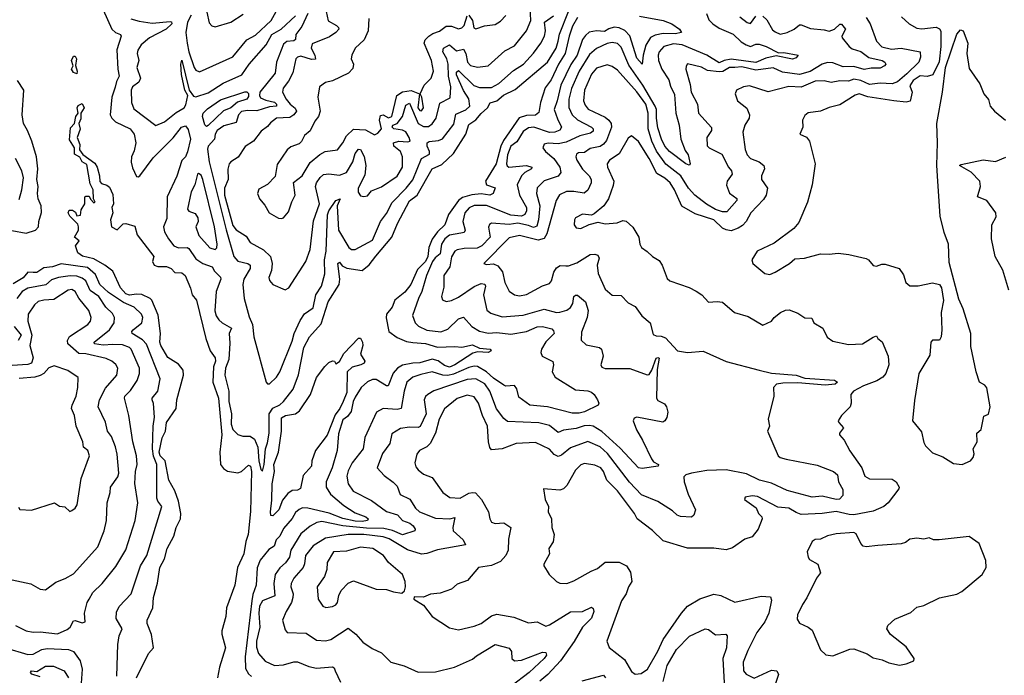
# Model space of a CAD drawing. Extents: x 1245515 to 1420776, y 606314 to 671314.
# Tile 359 of 385: x 1400808 to 1406435, y 635689 to 639439. Entities that reach past the tile are written whole.
import ezdxf

# ---------------------------------------------------------------- set-up
doc = ezdxf.new("R2010")
doc.units = 0

msp = doc.modelspace()

# ---------------------------------------------------------------- linework, layer by layer
at = {"layer": '0CON10XD'}
for points in [[(1401850.4, 639605), (1401890.9, 639420.9), (1401905, 639403.8), (1401925, 639397.1), (1402015, 639425.5), (1402085, 639470)], [(1401283.9, 639495), (1401335, 639385.5), (1401355, 639365.4), (1401384.1, 639354.1), (1401387.5, 639345), (1401363.6, 639266.4), (1401368.1, 639155), (1401376.7, 639115), (1401360.6, 639085), (1401352.7, 639052.7), (1401333.4, 638995), (1401324.7, 638894.7), (1401333.8, 638875), (1401354.5, 638855), (1401438.2, 638815), (1401461.4, 638785), (1401471.9, 638735), (1401461.9, 638688.1), (1401447.1, 638655), (1401444.7, 638624.7), (1401452, 638592), (1401475, 638542), (1401485, 638540), (1401495, 638546.7), (1401570.8, 638649.2), (1401685, 638762.2), (1401733.4, 638825), (1401755, 638832.4), (1401770.4, 638810.4), (1401783.8, 638755), (1401767.4, 638682.6), (1401755.7, 638655), (1401735, 638633.8), (1401706.7, 638543.3), (1401650.9, 638425), (1401648.7, 638301.3), (1401629.6, 638255), (1401636, 638226)], [(1401636, 638226), (1401657.9, 638185), (1401688.8, 638145), (1401714.5, 638134.5), (1401765, 638135.3), (1401775, 638130.4), (1401815, 638071.3), (1401855, 638045.2), (1401908.2, 638025), (1401921.5, 638001.5), (1401956.1, 637966.1), (1401956.8, 637955), (1401930.6, 637885), (1401923.7, 637773.7), (1401930.5, 637745), (1401945, 637722.9), (1401965, 637704.7), (1402018.5, 637675), (1402005.2, 637644.8), (1402009.4, 637589.4), (1402003.2, 637495), (1401984.4, 637445), (1401980.4, 637405), (1402003, 637315), (1402002.3, 637255), (1402017.5, 637185), (1402015.9, 637125), (1402025, 637094.5), (1402055, 637067.3), (1402082.3, 637057.7), (1402125, 637057.5), (1402150.7, 637040.7), (1402169.3, 636995), (1402175.4, 636915), (1402185.9, 636865.9), (1402195, 636856.7), (1402204.5, 636895), (1402212.3, 636985), (1402225, 637018.8), (1402232.7, 637075), (1402233, 637185), (1402255, 637217.2), (1402295, 637237.1), (1402316, 637255), (1402370.5, 637325), (1402401.9, 637408.1), (1402431.7, 637565), (1402465, 637624.7), (1402531.5, 637698.5), (1402570.8, 637825), (1402633.2, 637925), (1402638.4, 637955), (1402626.2, 638045), (1402635, 638052), (1402650.9, 638030.9), (1402677.2, 638017.2), (1402765, 638005.3), (1402805, 638037.1), (1402842.8, 638087.2), (1402934.8, 638195), (1402967.3, 638272.7), (1403035, 638402.7), (1403078.8, 638435), (1403165, 638585.4), (1403219.6, 638610.4), (1403287.3, 638672.7), (1403358.2, 638785), (1403375, 638839.4), (1403415, 638866.5), (1403445, 638903.1), (1403481.8, 638935), (1403497.5, 638962.5), (1403535, 638974.1), (1403572.8, 639007.2), (1403639.6, 639040.4), (1403824.6, 639195), (1403874.8, 639275.2), (1403884.8, 639315), (1403893.6, 639356.4), (1403943.8, 639486.2)], [(1401787.5, 639465), (1401767.4, 639425), (1401758.1, 639365), (1401765.1, 639305), (1401775.1, 639255.1), (1401805, 639164.4), (1401815, 639149.4), (1401835, 639140.6), (1402025, 639227.3), (1402106.6, 639323.4), (1402155, 639351.2), (1402245.8, 639435), (1402274.1, 639485)], [(1402559.2, 639485), (1402571.6, 639431.6), (1402619.2, 639405), (1402630, 639395), (1402631.1, 639385), (1402614.5, 639365), (1402578.5, 639341.5), (1402480, 639300), (1402473.5, 639275), (1402494.2, 639235), (1402497.6, 639212.4), (1402475, 639211.3), (1402415, 639229.3), (1402395.8, 639225), (1402386.5, 639215), (1402368.7, 639135), (1402343.3, 639086.7), (1402313.5, 639046.5), (1402310, 639025), (1402330.3, 638985), (1402354, 638955), (1402382.7, 638932.7), (1402389.2, 638915), (1402374.2, 638895), (1402351.3, 638878.7), (1402275.7, 638875), (1402240.8, 638849.2), (1402225, 638827.1), (1402188.7, 638801.3), (1402145, 638744.5), (1402095.8, 638714.2), (1402057.1, 638652.9), (1402013.8, 638626.2), (1402005.6, 638614.4), (1401996.9, 638583.1), (1402000, 638525), (1401978.6, 638475), (1401977.9, 638435), (1402025, 638261.1), (1402045, 638236.5), (1402101.2, 638201.2), (1402125, 638164.4), (1402201.9, 638121.9), (1402240.9, 638085), (1402251.3, 638045), (1402246, 638004), (1402231.9, 637965), (1402235, 637946.7), (1402253.9, 637923.9), (1402325, 637894.2), (1402345.4, 637904.6), (1402444, 638056), (1402468.7, 638125), (1402487.7, 638287.7), (1402520.9, 638385), (1402498.4, 638485), (1402503.3, 638505), (1402525, 638537.2), (1402545, 638552.8), (1402575, 638557.6), (1402635, 638550), (1402675, 638564.7), (1402711.9, 638625), (1402725.6, 638674.4), (1402745, 638698.8), (1402756.1, 638696.1), (1402776.9, 638656.9), (1402787, 638605), (1402779.6, 638550.4), (1402741.4, 638475), (1402741.8, 638451.8), (1402755, 638432.2), (1402775, 638426.8), (1402795, 638432.1), (1402819.2, 638460.8), (1402875, 638483.4), (1402965, 638543.9), (1402995.3, 638595), (1402996.4, 638655), (1402984.8, 638684.8), (1402947.1, 638715), (1402944.1, 638735), (1402973.8, 638745), (1403025, 638739.7), (1403038.7, 638745), (1403034.3, 638765), (1403015, 638796.5), (1402995, 638807.1), (1402946.1, 638815), (1402937.4, 638825), (1402941.1, 638835), (1402965, 638845.2), (1402995.4, 638884.6), (1403015, 638950.5), (1403035, 638962), (1403084.5, 638844.5), (1403115, 638827.5), (1403145, 638828), (1403165, 638843.5), (1403187.5, 638875), (1403209.1, 638960.9), (1403267.6, 638992.4), (1403272, 639055), (1403257.8, 639115), (1403257.1, 639185), (1403249.2, 639215), (1403226.2, 639255), (1403230.5, 639275), (1403265, 639294.6), (1403305, 639261.1), (1403345, 639271.1), (1403358, 639245), (1403366.6, 639196.6), (1403385, 639177.3), (1403425, 639166.4), (1403485, 639175.5), (1403580.1, 639259.9), (1403635, 639289.1), (1403704.7, 639375), (1403729.5, 639435), (1403725, 639510.6)], [(1401442.9, 639442.9), (1401490.3, 639429.7), (1401565, 639419.3), (1401668.2, 639428.2), (1401675.6, 639425.6), (1401678, 639415), (1401644.7, 639385), (1401550.5, 639335), (1401502.3, 639295), (1401482.8, 639265), (1401478.4, 639245), (1401488.6, 639205), (1401477.6, 639165), (1401498.5, 639105), (1401488.6, 639081.4), (1401453.3, 639055), (1401445.3, 639035), (1401447.3, 638965), (1401459.9, 638929.9), (1401585, 638834.4), (1401635, 638855.5), (1401702.3, 638907.7), (1401748.7, 638935), (1401757.8, 638952.2), (1401767.9, 639005), (1401750.9, 639035), (1401733, 639125), (1401729.4, 639185), (1401735, 639207.5), (1401777.1, 639035)], [(1401777.1, 639035), (1401801.3, 639001.3), (1401815, 638997.7), (1401885, 639020), (1401971.2, 639075), (1402077, 639123), (1402118.9, 639185), (1402217, 639295), (1402248.8, 639355), (1402302.4, 639385), (1402385, 639461)], [(1402455, 639474.2), (1402420.8, 639399.2), (1402386.3, 639355), (1402383.6, 639325), (1402375, 639318.7), (1402335, 639314), (1402315, 639298.7), (1402276.3, 639195), (1402267.9, 639132.1), (1402181.2, 639025), (1402177.6, 639005), (1402185, 638992.7), (1402215, 638977.7), (1402265, 638966.5), (1402276.3, 638955), (1402275, 638944), (1402235, 638940.8), (1402162.9, 638917.1), (1402109.8, 638920.2), (1402075, 638914.2), (1402059.2, 638895), (1402045, 638851.2), (1401975, 638831.9), (1401937.2, 638805), (1401925.9, 638785), (1401920.7, 638755), (1401885.3, 638714.7), (1401881.1, 638698.9), (1401889.8, 638625), (1401987.4, 638237.4), (1402031.9, 638085), (1402055, 638057.8), (1402112, 638045), (1402125.4, 638035), (1402124.1, 638015), (1402089.2, 637955), (1402082.8, 637925), (1402091.6, 637845), (1402119.8, 637740.2), (1402138.2, 637695), (1402145.1, 637625), (1402216.2, 637366.2), (1402225, 637355.7), (1402235, 637355.6), (1402276.4, 637395), (1402294.7, 637425.3), (1402365, 637600.8), (1402376.7, 637645), (1402411.4, 637718.6), (1402435, 637756.9), (1402485, 637790.8), (1402500.3, 637865), (1402532.2, 637915), (1402552.6, 637985), (1402549.8, 638065), (1402558.5, 638115), (1402567.5, 638322.5), (1402575, 638345.7), (1402615, 638404.4), (1402640, 638415), (1402623, 638375), (1402629.8, 638235), (1402689.5, 638135), (1402705, 638124.6), (1402725, 638123.8), (1402825, 638178.2), (1402869.7, 638285), (1402905, 638329.5), (1402935.9, 638394.1), (1403017.4, 638475), (1403055, 638523.2), (1403103.4, 638645), (1403149.4, 638670.6), (1403150.4, 638685), (1403135.8, 638715), (1403137.3, 638735), (1403148.1, 638741.9), (1403202.3, 638747.7), (1403225, 638756.9), (1403289, 638841), (1403301, 638899), (1403357.5, 638922.5), (1403379.6, 638945), (1403375, 638986.2), (1403343.6, 639033.6), (1403303.6, 639123.6), (1403305, 639137.9), (1403315, 639147.4), (1403402.5, 639062.5), (1403435, 639050.2), (1403505, 639051.2), (1403546.4, 639073.6), (1403631, 639149), (1403686.8, 639185), (1403745, 639247.1), (1403785.9, 639304.1), (1403806.7, 639345), (1403813, 639375), (1403808, 639425), (1403858.5, 639461.5)], [(1403995, 639450.8), (1403968.3, 639401.7), (1403948.1, 639345), (1403924.8, 639245), (1403886.5, 639185), (1403844.7, 639095), (1403810.2, 639049.8), (1403784.8, 638965.2), (1403775, 638908), (1403755, 638892.1), (1403705, 638891.6), (1403661.9, 638878.1), (1403572.5, 638747.5), (1403556.8, 638715), (1403530.8, 638615), (1403470.4, 638515), (1403475, 638494.6), (1403525, 638478), (1403514.4, 638445), (1403494.7, 638435.3), (1403445, 638442.5), (1403392.3, 638437.7), (1403338.3, 638421.7), (1403315, 638404.8), (1403259.2, 638325), (1403238.4, 638265), (1403195, 638226.2), (1403166, 638184), (1403146.4, 638135), (1403141.2, 638085), (1403126.3, 638055), (1403080.5, 638009.5), (1403043.7, 637925), (1403009.2, 637880.8), (1402951.3, 637835), (1402935.7, 637795), (1402905, 637755.3), (1402902.9, 637732.9), (1402917.5, 637655), (1402965, 637621.6), (1403019.1, 637599.1), (1403055, 637591.9), (1403126.9, 637586.9), (1403195, 637565.7), (1403295, 637570), (1403335, 637565.5), (1403395, 637578.7), (1403435, 637561.1), (1403496.2, 637555), (1403502, 637545), (1403484.5, 637535.5), (1403425, 637538.8), (1403398.2, 637531.8), (1403295, 637464.2), (1403265, 637452), (1403235, 637460.2), (1403198.6, 637488.6), (1403165, 637496.7), (1403095, 637476.7), (1403055, 637475.1), (1402995, 637462.3), (1402966.3, 637445), (1402941.9, 637418.1), (1402914.5, 637345.5), (1402905, 637344.6), (1402845, 637380.8), (1402825, 637382), (1402795, 637368.2), (1402758.7, 637335), (1402725, 637279.6), (1402713.5, 637255), (1402702.5, 637197.5), (1402680.4, 637169.6), (1402655, 637151.3), (1402629.8, 637069.8), (1402622.9, 636975), (1402593.6, 636875), (1402559.1, 636795), (1402559.7, 636765), (1402583.5, 636725), (1402660.7, 636660.7), (1402725, 636618.2), (1402786.2, 636595), (1402798.5, 636585), (1402795.5, 636575), (1402765, 636568.1), (1402725, 636570.8), (1402655, 636586.9), (1402576.9, 636616.9), (1402455, 636644.8), (1402425, 636646.2), (1402405, 636637.2), (1402385, 636619.6), (1402364.3, 636585.7), (1402315, 636528.2), (1402294.8, 636485.2), (1402274.1, 636465), (1402262, 636428), (1402231.1, 636408.9), (1402183, 636347), (1402165.8, 636304.2), (1402158.8, 636205), (1402139.4, 636150.6), (1402135.3, 636115), (1402096.5, 635795), (1402098, 635728), (1402115, 635697.9), (1402133.2, 635683.2)], [(1404349.7, 639459.7), (1404484.8, 639434.8), (1404535, 639416), (1404578.1, 639385), (1404590, 639365), (1404555, 639358.1), (1404485, 639360), (1404439.1, 639350.9), (1404413.5, 639336.5), (1404387, 639293), (1404370.9, 639235), (1404365, 639184.4), (1404335, 639218.6), (1404295.9, 639345.9), (1404266.7, 639376.7), (1404235, 639391.3), (1404205, 639395.2), (1404175, 639386.8), (1404149.3, 639370.7), (1404104.2, 639375.8), (1404062.9, 639367.1), (1404040.7, 639349.3), (1404025.2, 639324.8), (1403994, 639235), (1403958.4, 639181.6), (1403901, 639065), (1403880.4, 638975), (1403863.4, 638925), (1403880.9, 638870.9), (1403904.1, 638825), (1403895, 638806.2), (1403866.2, 638795), (1403835.5, 638794.5), (1403745.8, 638824.2), (1403715, 638819.7), (1403685, 638798.7), (1403648.8, 638741.2), (1403615, 638714.7), (1403595, 638665.7), (1403590.4, 638615), (1403593.4, 638603.4), (1403604.2, 638595), (1403705, 638604.8), (1403735.5, 638595), (1403732.2, 638585), (1403695, 638565.3), (1403676.6, 638545), (1403651.9, 638495), (1403664.2, 638435), (1403703.7, 638365), (1403705.2, 638345), (1403695.2, 638325), (1403675, 638315.8), (1403615, 638321), (1403475, 638376.2), (1403405, 638376), (1403376.4, 638363.6), (1403352, 638335), (1403341.2, 638285), (1403353.6, 638235), (1403347.7, 638222.3), (1403328.6, 638218.6), (1403265, 638206.1), (1403238.3, 638185), (1403217.7, 638155), (1403210.8, 638099.2), (1403182.8, 638077.2), (1403166.5, 638055), (1403132.8, 637975), (1403106.3, 637883.7), (1403086.5, 637845), (1403053.7, 637746.3), (1403068.9, 637705), (1403086.8, 637686.8), (1403135, 637663.7), (1403215, 637653.6), (1403255, 637669.3), (1403315, 637728.8), (1403345, 637737.5), (1403391.1, 637685), (1403435, 637658.4), (1403485, 637646.6), (1403535, 637649.1), (1403615, 637640.5), (1403705, 637654.8), (1403765, 637681.9), (1403795, 637684.7), (1403849.9, 637669.9), (1403859.7, 637659.7), (1403861.8, 637645), (1403815, 637596.4), (1403790.9, 637555), (1403787.3, 637535), (1403794.4, 637515), (1403854.7, 637484.7), (1403858.7, 637465), (1403851.2, 637425), (1403868.2, 637395), (1403985, 637321.8), (1404055, 637315.3), (1404075, 637307.7), (1404091.1, 637295), (1404111.1, 637265), (1404118.8, 637245), (1404113.8, 637235), (1404035, 637196.2), (1404005, 637188.4), (1403965, 637189.1), (1403825, 637224.8), (1403724.3, 637235), (1403660.6, 637280.6), (1403648.3, 637328.3), (1403635, 637346.9), (1403586.6, 637343.4), (1403575, 637348.5), (1403515, 637389.3), (1403475.1, 637425.1), (1403425, 637455.5), (1403405, 637457.8), (1403375, 637450.6), (1403288.1, 637411.9), (1403255, 637403.6), (1403226, 637406), (1403165, 637424.3), (1403100.2, 637410.2), (1403054.4, 637395), (1403020.4, 637365), (1403004.7, 637315), (1402988.6, 637215), (1402965, 637209.7), (1402885, 637215.4), (1402846.6, 637193.4), (1402780.7, 637049.3), (1402771.3, 636985), (1402707.3, 636905), (1402685, 636858.6), (1402677.7, 636827.7), (1402684.6, 636785), (1402713.2, 636743.2), (1402819.2, 636689.2), (1402905, 636626.2), (1402966.7, 636606.7), (1402995.4, 636575), (1403038.5, 636558.5), (1403056.2, 636545), (1403068.1, 636525), (1403065.8, 636515), (1402995, 636493.5), (1402938, 636518), (1402889.4, 636529.4), (1402789.4, 636530.6), (1402655, 636543.7), (1402535, 636569.8), (1402506.4, 636563.6), (1402468.2, 636541.8), (1402415, 636498.5), (1402358.3, 636405), (1402350.3, 636365), (1402326.8, 636333.2), (1402295.2, 636304.8), (1402268.5, 636265), (1402261.2, 636215), (1402266.1, 636143.9), (1402195.5, 636114.5), (1402178, 636085), (1402174.2, 636045), (1402180.4, 635965), (1402162, 635885), (1402160.4, 635850.4), (1402171.8, 635815), (1402210.1, 635770.1), (1402265, 635746.2), (1402315, 635750), (1402375, 635766.8), (1402395, 635766.9), (1402459.8, 635739.8), (1402505, 635729.5), (1402595, 635737.8), (1402605, 635731.2), (1402610.6, 635715), (1402640.6, 635650.6)], [(1402803.5, 639445), (1402798.8, 639375), (1402777.2, 639322.8), (1402725, 639275.8), (1402705.7, 639235), (1402702.9, 639215), (1402715.5, 639185), (1402711.2, 639158.8), (1402686.2, 639133.8), (1402595, 639090), (1402555, 639079.4), (1402522, 639055), (1402512.5, 638995), (1402524.7, 638915), (1402515.3, 638884.7), (1402495, 638858.1), (1402467.3, 638802.7), (1402435, 638776.2), (1402418.1, 638741.9), (1402405, 638729.4), (1402358.3, 638711.7), (1402335.7, 638695), (1402280.2, 638609.8), (1402268.7, 638541.3), (1402225, 638495.6), (1402175, 638468.8), (1402167.5, 638445), (1402178.6, 638415), (1402208.8, 638378.8), (1402233.8, 638335), (1402286.1, 638303.9), (1402305, 638301.2), (1402315, 638306.2), (1402345, 638340), (1402362.2, 638397.8), (1402382.9, 638435), (1402372.5, 638507.5), (1402421.5, 638545), (1402468.8, 638621.2), (1402522.8, 638667.2), (1402554.3, 638685.7), (1402625, 638694.7), (1402654.7, 638735), (1402674.7, 638775.3), (1402715, 638812.2), (1402785, 638808), (1402835, 638780), (1402855, 638789.1), (1402876.6, 638815), (1402865.1, 638865), (1402869.7, 638890.3), (1402885, 638893.8), (1402915, 638877.3), (1402935, 638884.5), (1402963, 639005), (1402995, 639027), (1403044.5, 639034.5), (1403093.3, 639015), (1403083.2, 638935), (1403095, 638918.6), (1403105, 638917.8), (1403115, 638934.3), (1403105.7, 638995.7), (1403096, 639015), (1403119.5, 639065), (1403160, 639105), (1403173.4, 639145), (1403161.1, 639205), (1403119.8, 639305), (1403125, 639322.9), (1403145.5, 639344.5), (1403169.7, 639360.3), (1403207.5, 639372.5), (1403245, 639401.4), (1403275, 639402), (1403315, 639386.7), (1403335, 639393.1), (1403347.9, 639405), (1403365, 639461.4)], [(1404732.9, 639475), (1404747.2, 639437.2), (1404769.6, 639415), (1404805, 639390.7), (1404885, 639355.8), (1404931.3, 639311.3), (1404960.4, 639295), (1404985, 639286), (1405015, 639298.8), (1405035, 639298.9), (1405075, 639285.9), (1405145, 639250), (1405175, 639252), (1405256.4, 639236.4), (1405245, 639221.4), (1405225, 639213.4), (1405131.2, 639231.2), (1405071.6, 639218.4), (1405015, 639194.3), (1404875, 639213.5), (1404834.6, 639205.4), (1404805, 639191.6), (1404735, 639235.4), (1404595, 639295.1), (1404545, 639301.2), (1404490, 639285), (1404462.4, 639255), (1404456.9, 639235), (1404459.2, 639205), (1404478.1, 639155), (1404517.6, 639095), (1404527.7, 639057.7), (1404550.8, 639010.8), (1404558.6, 638905), (1404576.7, 638835), (1404586.1, 638756.1), (1404611.1, 638691.1), (1404628.5, 638665), (1404639.2, 638615), (1404635, 638606.7), (1404615, 638614.5), (1404522.5, 638685), (1404495, 638714.6), (1404475.2, 638755), (1404455, 638820.8), (1404447, 638875), (1404448.3, 638925), (1404440.2, 638945), (1404368.6, 639065), (1404288.5, 639178.5), (1404245, 639282.3), (1404225, 639301.8), (1404195, 639309.1), (1404165, 639301.9), (1404105, 639274.3), (1404065, 639238.8), (1404006.4, 639145), (1403960.7, 639045), (1403945.8, 638985), (1403947.3, 638937.3), (1403964.7, 638894.7), (1403995.6, 638865.6), (1404075, 638824.6), (1404085.3, 638815), (1404085, 638800.6), (1404070.4, 638789.6), (1404009.5, 638775), (1403931.3, 638738.7), (1403885, 638729.2), (1403827.9, 638732.1), (1403805, 638726.5), (1403796.9, 638705), (1403812.2, 638685), (1403860.7, 638645), (1403894.7, 638595), (1403900.9, 638565), (1403885.3, 638544.8), (1403805, 638516.8), (1403765, 638477.1), (1403761.4, 638445), (1403780, 638375), (1403773.9, 638293.9), (1403762.9, 638257.1), (1403745, 638249.8), (1403715, 638262.6), (1403655, 638274.6), (1403605, 638268), (1403505, 638274.5), (1403492.9, 638267.1), (1403487.3, 638252.7), (1403496.2, 638195), (1403449.4, 638145), (1403422.2, 638132.2), (1403348.9, 638131.1), (1403307.5, 638122.5), (1403295.3, 638114.7), (1403276.6, 638083.4), (1403266.2, 638025), (1403231.9, 637975), (1403231.6, 637908.4), (1403218.8, 637855), (1403225, 637836), (1403245, 637827.8), (1403275, 637832.5), (1403315, 637852.5), (1403405, 637913), (1403445, 637930.9), (1403466.7, 637926.7), (1403470.3, 637915), (1403458.9, 637865), (1403478.5, 637778.5), (1403500.3, 637760.3), (1403565, 637740.3), (1403685, 637749.5), (1403805, 637783.3), (1403875, 637764.8), (1403895, 637765.7), (1403935, 637778.4), (1403955, 637792.5), (1403968.6, 637815), (1403975.7, 637855), (1403985, 637864.3), (1403995, 637862.5), (1404042.5, 637825), (1404056.3, 637776.3), (1404051.2, 637735), (1404018, 637652), (1404016.8, 637606.8), (1404045, 637579.4), (1404122.5, 637565), (1404133.8, 637555), (1404142.5, 637515), (1404130, 637465), (1404135, 637452.5), (1404154.3, 637444.3), (1404295, 637444), (1404395, 637408.6), (1404405, 637410), (1404420, 637435), (1404445, 637502.2), (1404455, 637507.2), (1404463, 637503), (1404451.3, 637438.7), (1404448.4, 637275), (1404455, 637261), (1404492.3, 637242.3), (1404504.9, 637224.9), (1404511.7, 637195), (1404505.6, 637164.4), (1404495.4, 637144.6), (1404483.3, 637136.7), (1404335, 637165.4), (1404319.9, 637160.1), (1404313.3, 637145), (1404333.3, 637093.3), (1404368.1, 637035), (1404418, 636928), (1404430.6, 636910.6), (1404458, 636895), (1404457.5, 636885), (1404365, 636871.2), (1404345, 636875.8), (1404239.2, 636989.2), (1404134.1, 637084.1), (1404085, 637113.9), (1404065, 637118.8), (1404034.2, 637115.8), (1403988.4, 637101.6), (1403915, 637091.2), (1403885, 637077.7), (1403835, 637117.2), (1403775, 637133), (1403595, 637140.5), (1403575, 637157.5), (1403533.4, 637213.4), (1403494.6, 637314.6), (1403465.9, 637355.9), (1403415, 637384), (1403365, 637381.6), (1403175, 637315.3), (1403140.6, 637295), (1403127, 637283), (1403120, 637265), (1403130.3, 637185), (1403097.3, 637112.7), (1403085, 637105.9), (1403035, 637109.4), (1402985, 637100.7), (1402935, 637069.4), (1402923.1, 637015), (1402881.3, 636958.7), (1402851.2, 636875), (1402891.2, 636831.2), (1402943.1, 636793.1), (1402965, 636771.4), (1402982.7, 636722.7), (1403037, 636697), (1403070.7, 636645), (1403092.9, 636625), (1403185, 636588.6), (1403265.9, 636584.1), (1403295, 636592.5), (1403283.4, 636535), (1403286, 636515), (1403343.1, 636465), (1403356.7, 636435), (1403195, 636407.2), (1403135, 636385.3), (1403105, 636382.2), (1403025, 636407.1), (1402919.2, 636469.2), (1402885, 636482), (1402775, 636495.5), (1402685, 636494.2), (1402556.5, 636473.5), (1402485, 636430), (1402442.1, 636375), (1402436.1, 636326.1), (1402428.8, 636305), (1402375.3, 636245), (1402359.5, 636215), (1402357.9, 636195), (1402370.7, 636155), (1402369.7, 636135), (1402361.8, 636105), (1402330.8, 636055), (1402310.6, 636005), (1402325, 635950), (1402336.7, 635935), (1402445, 635930), (1402505, 635890.8), (1402555, 635886.7), (1402586.9, 635895), (1402685, 635959.2), (1402729.2, 635925), (1402769.5, 635879.5), (1402822.5, 635842.5), (1402875, 635817.5), (1402928.8, 635765), (1403005, 635744.4), (1403085, 635706.9), (1403185, 635709), (1403293.3, 635736.7), (1403395, 635781.8), (1403419.5, 635800.5), (1403525, 635865.4), (1403604.6, 635844.6), (1403618.1, 635825), (1403621.1, 635785), (1403635, 635772.5), (1403675, 635776.6), (1403795, 635820.8), (1403815, 635819.2), (1403817.9, 635805), (1403804.5, 635785), (1403719, 635705), (1403615, 635625.5)], [(1405055, 639459.6), (1405078.5, 639438.5), (1405111.2, 639381.2), (1405125, 639368.6), (1405155, 639356.4), (1405194.7, 639365.3), (1405235, 639385.4), (1405265, 639408.8), (1405275, 639410), (1405327.7, 639387.7), (1405405, 639380.8), (1405435, 639372.2), (1405465.1, 639384.9), (1405495, 639413.5), (1405505, 639413), (1405526.8, 639385), (1405507.6, 639345), (1405509.6, 639335), (1405548.3, 639285), (1405565, 639272.3), (1405615, 639257.6), (1405661.8, 639221.8), (1405737.8, 639205), (1405753.1, 639195), (1405757.5, 639185), (1405751.4, 639175), (1405725, 639162.4), (1405675, 639162.4), (1405635, 639153.5), (1405575, 639170.2), (1405515, 639169.3), (1405455, 639191.6), (1405425, 639194.7), (1405395, 639184.7), (1405325, 639143.3), (1405265, 639124.8), (1405168.4, 639138.4), (1405115, 639162.6), (1405015, 639149.5), (1404935, 639168.3), (1404895, 639166.2), (1404865, 639165.8), (1404826.9, 639143.1), (1404805, 639140.2), (1404738.5, 639148.5), (1404705, 639167.5), (1404625, 639186), (1404616.1, 639173.9), (1404614.3, 639155.7), (1404639, 639069), (1404645.4, 639025), (1404681.4, 638955), (1404687.9, 638905), (1404762.4, 638822.4), (1404761.4, 638805), (1404734.4, 638765), (1404737.1, 638717.1), (1404749.2, 638705), (1404820.5, 638670.5), (1404859.1, 638595), (1404876.6, 638575), (1404879.4, 638555), (1404852.3, 638515), (1404847.8, 638492.2), (1404865, 638445.8), (1404905.8, 638415.8), (1404907.1, 638405), (1404850.1, 638339.9), (1404825, 638340), (1404784, 638354), (1404733.8, 638383.8), (1404665.9, 638435.9), (1404630.3, 638475), (1404587, 638545), (1404501.6, 638611.6), (1404447.5, 638687.5), (1404421, 638745), (1404399.4, 638815), (1404398.9, 638905), (1404385.6, 638955), (1404335, 639025.8), (1404225, 639149.6), (1404195, 639171.8), (1404165, 639180.7), (1404105, 639160.7), (1404075, 639127.5), (1404035.8, 639035), (1404030, 638975), (1404039.4, 638949.4), (1404057.8, 638927.8), (1404155, 638880.9), (1404174.8, 638864.8), (1404188.9, 638845), (1404189.8, 638825), (1404161.7, 638748.3), (1404144, 638726), (1404125, 638714.3), (1404067.7, 638702.3), (1404035, 638678.8), (1404002.3, 638677.7), (1403990.2, 638669.8), (1403986.4, 638655), (1403991.2, 638635), (1404024.8, 638584.8), (1404063.3, 638545), (1404073.5, 638525), (1404073.4, 638505), (1404055, 638462.9), (1404033.1, 638446.9), (1403975, 638456.5), (1403934, 638456), (1403893.3, 638436.8), (1403874.1, 638405), (1403821.2, 638215), (1403805, 638188.2), (1403771.9, 638178.1), (1403665, 638203.8), (1403605, 638190.3), (1403460, 638045), (1403475, 638038.6), (1403515, 638042.4), (1403540.5, 638030.5), (1403566.7, 637996.7), (1403581.1, 637935), (1403605.9, 637885.9), (1403635, 637865.4), (1403665, 637859.6), (1403705, 637867.7), (1403795, 637916.2), (1403835, 637929.4), (1403847.1, 637945), (1403860.7, 637995), (1403875, 638020), (1403896.3, 638033.6), (1403928.3, 638031.7), (1403945, 638030.3), (1403991.4, 638048.6), (1404068.8, 638095), (1404095, 638098.2), (1404112.4, 638092.4), (1404119.4, 638075), (1404109.1, 638035), (1404113.2, 637986.8), (1404155, 637897.1), (1404195, 637864.2), (1404245, 637861.2), (1404285, 637819.2), (1404325, 637798.6), (1404362.9, 637745), (1404410.8, 637705), (1404429.2, 637639.2), (1404445, 637630), (1404475, 637629.2), (1404498.7, 637618.7), (1404568, 637545), (1404625, 637535.4), (1404715, 637543.1), (1404845, 637484.5), (1405034, 637434), (1405105, 637417), (1405245.1, 637405.1), (1405295, 637389.3), (1405465, 637376.5), (1405482, 637365), (1405468, 637355), (1405412.3, 637347.7), (1405255, 637361.3), (1405169.2, 637360.8), (1405132.5, 637355), (1405116.2, 637335), (1405118, 637285), (1405086.2, 637155), (1405094, 637115), (1405082, 637085), (1405142, 636945), (1405153.8, 636935), (1405188.8, 636925), (1405365, 636891.5), (1405460, 636855), (1405481.8, 636835), (1405487.7, 636795), (1405512.7, 636752.7), (1405512.2, 636717.8), (1405493.3, 636696.7), (1405475, 636694.8), (1405395, 636714.6), (1405337.6, 636707.6), (1405195, 636746.8), (1405105, 636787.3), (1405035.5, 636805), (1404962, 636842), (1404845, 636865.1), (1404735, 636859.7), (1404647.5, 636845), (1404614.2, 636835), (1404602.9, 636825), (1404605.6, 636795), (1404628.8, 636725), (1404670.5, 636635), (1404660, 636605), (1404646.6, 636593.4), (1404585, 636598.2), (1404565, 636606), (1404539.3, 636629.3), (1404455, 636683.1), (1404362.3, 636722.3), (1404293.5, 636793.5), (1404167, 636957), (1404125, 636996.8), (1404055, 637026.8), (1403955, 636991.2), (1403905, 636947.8), (1403885, 636940.9), (1403862.2, 636952.2), (1403835, 636982.1), (1403755, 637020.7), (1403645, 637014.1), (1403565, 636984.2), (1403505, 636979.1), (1403495, 636992.5), (1403487.5, 637025), (1403481.7, 637115), (1403453.2, 637175), (1403430.9, 637245), (1403405, 637281.2), (1403365, 637290.9), (1403307.2, 637272.8), (1403236.6, 637213.4), (1403205.2, 637155), (1403184.7, 637075), (1403154.6, 637015), (1403135, 636996.2), (1403092.5, 636975), (1403076.7, 636953.3), (1403066.7, 636905), (1403071.6, 636881.6), (1403084.3, 636864.3), (1403115, 636840), (1403165, 636820.4), (1403225.4, 636735.4), (1403266.6, 636706.6), (1403325, 636701.6), (1403375, 636730.4), (1403395.5, 636735.5), (1403412.2, 636732.2), (1403447.1, 636695), (1403488, 636625), (1403494, 636585), (1403504.3, 636564.3), (1403525, 636557.1), (1403575, 636562.2), (1403615.8, 636535), (1403601.9, 636468.1), (1403600, 636405), (1403585.4, 636375), (1403555, 636340.8), (1403505, 636318.2), (1403430, 636305), (1403367.6, 636232.4), (1403308.7, 636211.3), (1403275, 636182), (1403211.2, 636158.8), (1403155, 636153.8), (1403115, 636136.7), (1403061.7, 636138.3), (1403060, 636125), (1403115, 636090), (1403166.2, 636025), (1403265, 635960)], [(1403374.6, 639465.4), (1403395.4, 639435), (1403402.6, 639392.6), (1403415, 639387.1), (1403465, 639403.1), (1403525, 639410.6), (1403555, 639430), (1403587, 639463)], [(1405645, 639450.8), (1405669.1, 639415), (1405705.8, 639315.8), (1405735, 639284.3), (1405790.2, 639270.2), (1405845, 639275.4), (1405955, 639255.6), (1405956.3, 639225), (1405947.2, 639195), (1405878.5, 639128.5), (1405825, 639082.8), (1405795, 639071), (1405725, 639076.7), (1405665, 639068.5), (1405615, 639091.2), (1405575, 639097.7), (1405545, 639087.9), (1405495, 639089.2), (1405445, 639080), (1405405, 639089), (1405355, 639087.8), (1405275, 639052.9), (1405203.1, 639056.9), (1405085, 639025.7), (1404978.7, 639061.3), (1404945, 639055.5), (1404905, 639035.7), (1404897.1, 639015), (1404910, 638975), (1404963.1, 638933.1), (1404979.1, 638895), (1404977.9, 638875), (1404951.8, 638835), (1404941.1, 638795), (1404954.4, 638695.6), (1404966.4, 638665), (1404984.4, 638645), (1405035, 638625.4), (1405061.8, 638605), (1405064.1, 638585), (1405047.9, 638545), (1405047.9, 638525), (1405082.1, 638475), (1405073.8, 638435), (1405059.4, 638410.6), (1404986.4, 638335), (1404960.4, 638285), (1404938.3, 638261.7), (1404915, 638245.9), (1404875, 638231.8), (1404845, 638236.6), (1404825, 638246.2), (1404775, 638293.9), (1404668.8, 638328.8), (1404591.9, 638371.9), (1404550.7, 638465), (1404525.3, 638505), (1404495, 638532.7), (1404449.5, 638559.5), (1404405, 638645.4), (1404345, 638741.4), (1404305, 638774), (1404285, 638762), (1404235, 638671.5), (1404178.9, 638635), (1404165.5, 638615), (1404168.2, 638595), (1404202.9, 638515), (1404200, 638490), (1404172.5, 638415)], [(1404923.6, 639455), (1404965, 639423.5), (1404985, 639417.1), (1405015, 639458.5)], [(1405848, 639455), (1405892, 639415), (1405935, 639390.9), (1405964.4, 639385.6), (1406045, 639395.7), (1406065, 639386.9), (1406072.9, 639372.9), (1406072.6, 639285), (1406063, 639197), (1406026.1, 639123.9), (1405995, 639113.3), (1405955, 639117.5), (1405915, 639090.8), (1405895, 639060), (1405908.8, 639025), (1405897.1, 638972.9), (1405875, 638966.8), (1405804, 638974), (1405655, 638998), (1405605, 639014.1), (1405583.5, 639006.5), (1405495, 638951.4), (1405434, 638936), (1405385, 638915.6), (1405314.4, 638905.6), (1405295, 638890), (1405281.4, 638865), (1405283.8, 638825), (1405267.5, 638785), (1405305, 638766.2), (1405322, 638745), (1405354.3, 638615), (1405338.1, 638495), (1405310.6, 638395), (1405261.4, 638278.6), (1405232.5, 638245), (1405120.2, 638159.8), (1405023.3, 638115), (1404992.5, 638065), (1404997.5, 638045), (1405067.5, 637987.5), (1405095, 637980.6), (1405125, 637994.3), (1405208, 638045), (1405238.2, 638071.8), (1405292.5, 638075), (1405385, 638100.6), (1405435, 638097.1), (1405485.8, 638104.2), (1405546.6, 638096.6), (1405645, 638072.9), (1405658.8, 638065), (1405685, 638033.1), (1405705, 638030), (1405735, 638041.1), (1405755, 638040.6), (1405835, 638016.7), (1405859.5, 637979.5), (1405873.5, 637935), (1405895, 637916.5), (1405943.8, 637916.2), (1406025, 637933.1), (1406065, 637923.8), (1406076.9, 637905), (1406087.9, 637832.1), (1406074.2, 637765), (1406079.2, 637665), (1406074.2, 637625), (1406064.2, 637605.8), (1406025, 637605.8), (1406016.2, 637595), (1406008.9, 637521.1), (1405947.1, 637415), (1405921.9, 637261.9), (1405910.8, 637145), (1405962.7, 637082.7), (1405975, 637020), (1405985, 637002.5), (1406025, 636960.8), (1406085, 636938), (1406145, 636900.8), (1406195, 636894.4)], [(1406195, 636894.4), (1406242.5, 636915), (1406257.5, 636935), (1406262.5, 636955), (1406257.5, 636985), (1406280, 637025), (1406277.5, 637075), (1406302.5, 637095), (1406318.3, 637171.7), (1406345, 637182.5), (1406354.3, 637225), (1406335, 637333.8), (1406325, 637349.4), (1406294.3, 637365), (1406274.4, 637425), (1406245, 637570), (1406244.2, 637645), (1406200, 637785), (1406175, 637840), (1406120.6, 638050.6), (1406115.5, 638155), (1406090.8, 638220.8), (1406068.2, 638315), (1406055.3, 638515.3), (1406049.6, 638605), (1406053.6, 638735), (1406049.6, 638845), (1406082, 639025), (1406098.6, 639165), (1406164.2, 639355.8), (1406185, 639380), (1406200, 639375), (1406226.2, 639305), (1406221.2, 639245), (1406235, 639160), (1406295, 639072.5), (1406318, 639015), (1406345, 638982.5), (1406354.2, 638945), (1406380, 638915), (1406442, 638865)], [(1401135, 639130), (1401115, 639136.9), (1401104.3, 639155), (1401113.3, 639175), (1401104.2, 639205), (1401115, 639229.4), (1401125, 639230), (1401132.9, 639215), (1401126.6, 639176.6), (1401136.9, 639145), (1401135, 639130)], [(1400763.1, 638233.1), (1400845, 638218.4), (1400897.1, 638235), (1400915.4, 638254.6), (1400916.7, 638285), (1400933.2, 638336.8), (1400930.3, 638375), (1400914.2, 638415), (1400909.7, 638445), (1400913.8, 638485), (1400905.8, 638525), (1400911.1, 638585), (1400904.7, 638654.7), (1400877.7, 638745), (1400853.1, 638805), (1400828.8, 638845), (1400822.7, 638895), (1400831.2, 639035), (1400795, 639090.2)], [(1401875, 638827.8), (1401865, 638836.9), (1401852.9, 638885), (1401856.8, 638905), (1401880.9, 638929.1), (1401955, 638980), (1402094.4, 639025.6), (1402105.4, 639025.4), (1402115, 639017.1), (1402115, 638999.2), (1402106, 638984), (1402053, 638967), (1402015, 638935.5), (1401973, 638917), (1401885, 638833.3), (1401875, 638827.8)], [(1401294, 638034), (1401232, 638072), (1401166.1, 638086.1), (1401140, 638105), (1401127.5, 638145), (1401146.7, 638175), (1401120, 638195), (1401142.9, 638235), (1401144.4, 638255), (1401139.3, 638269.3), (1401094.3, 638315), (1401084.2, 638335), (1401090.8, 638349.2), (1401109.3, 638349.3), (1401127.5, 638337.5), (1401135, 638317.5), (1401155, 638320), (1401158.3, 638351.7), (1401180, 638385), (1401180, 638425), (1401185, 638430), (1401205, 638430), (1401211.7, 638411.7), (1401231.7, 638391.7), (1401240, 638395), (1401230, 638415), (1401227.3, 638465), (1401210, 638500), (1401190.7, 638610.7), (1401165, 638625.5), (1401151.9, 638651.9), (1401120.2, 638670.2), (1401120, 638705), (1401092.4, 638752.4), (1401098.8, 638821.2), (1401121.4, 638845), (1401129.2, 638885), (1401142.1, 638905), (1401135.3, 638935), (1401141.7, 638948.3), (1401165, 638960), (1401176.9, 638935), (1401156.8, 638905), (1401157.7, 638872.3), (1401145.6, 638845), (1401152.5, 638812.5), (1401136.8, 638765), (1401150.8, 638725), (1401149.5, 638695), (1401168.7, 638668.7), (1401237.3, 638617.3), (1401250.4, 638595), (1401264.5, 638545), (1401265, 638513.8), (1401275, 638501.2), (1401305, 638493.3), (1401321.7, 638481.7), (1401340, 638440), (1401343.9, 638386.1), (1401334.2, 638365), (1401339.5, 638335), (1401327.5, 638295), (1401332.5, 638255), (1401365, 638237.5), (1401398.3, 638271.7), (1401415, 638272.5), (1401465, 638257.5), (1401479.3, 638209.3), (1401574.2, 638085), (1401567.5, 638055), (1401575.6, 638035.6), (1401596.5, 638026.5), (1401647.2, 638027.2), (1401673.8, 638015), (1401695, 637993.8), (1401735, 637991.2), (1401753.8, 637975), (1401783.9, 637903.9), (1401793.8, 637865), (1401818.8, 637835), (1401872.2, 637615), (1401897.1, 637545), (1401925.7, 637505), (1401926.5, 637486.5), (1401916.1, 637453.9), (1401912, 637365), (1401943.5, 637273.5), (1401963.4, 637065), (1401950.8, 636965), (1401956.2, 636895), (1401972.8, 636872.8), (1401995, 636857.1), (1402055, 636847.8), (1402075, 636855.5), (1402115, 636890.8), (1402126.1, 636885), (1402132.9, 636855), (1402127, 636627), (1402112.8, 636495), (1402099.7, 636455), (1402088, 636385), (1402052.5, 636305), (1402038.3, 636205), (1401989.7, 636075), (1401985.1, 636025), (1401962.8, 635942.8), (1401962.2, 635925), (1401983.8, 635846.2), (1401949.3, 635735), (1401938.9, 635675)], [(1400805, 638410), (1400820.8, 638465), (1400830.2, 638535), (1400820.8, 638575), (1400784.1, 638645)], [(1406461, 637891), (1406426.1, 638006.1), (1406383.3, 638085), (1406362.9, 638185), (1406363.8, 638265), (1406388.3, 638311.7), (1406387.5, 638335), (1406336.2, 638405), (1406281.9, 638425), (1406300, 638485), (1406294.7, 638515), (1406246.1, 638566.1), (1406180, 638605), (1406188.8, 638611.2), (1406315, 638637.5), (1406385, 638627.9), (1406445, 638653.3)], [(1401925, 638123.6), (1401935, 638134.4), (1401936.6, 638155), (1401920.4, 638255), (1401854.1, 638524.1), (1401845, 638549.4), (1401830.3, 638559.7), (1401824, 638556), (1401809.1, 638495), (1401788.7, 638455), (1401766.8, 638355), (1401774, 638344), (1401810.8, 638330.8), (1401826.2, 638305), (1401828.4, 638285), (1401814.6, 638255), (1401831.8, 638205), (1401893.6, 638133.6), (1401925, 638123.6)], [(1404172.5, 638415), (1404146.7, 638373.3), (1404092, 638328), (1404075, 638320), (1404023.7, 638326.3), (1403984.5, 638305.5), (1403978, 638295), (1403976.1, 638266.1), (1403987.7, 638247.7), (1404015.7, 638244.3), (1404062.4, 638267.6), (1404115, 638281.4), (1404155, 638271.9), (1404222.1, 638277.9), (1404255, 638290), (1404275, 638287.1), (1404313.1, 638253.1), (1404345.7, 638195), (1404351.4, 638155), (1404360.8, 638135), (1404395, 638112.9), (1404423.7, 638083.7), (1404461.8, 638061.8), (1404480.6, 638035), (1404508.8, 637958.8), (1404523.3, 637945), (1404635, 637907.1), (1404675, 637886.9), (1404705.7, 637865), (1404745, 637822.5), (1404795, 637827.8), (1404825, 637822.7), (1404893.8, 637763.8), (1404971.9, 637741.9), (1405055, 637692), (1405105, 637714), (1405120, 637735), (1405156.7, 637765), (1405185, 637778), (1405205, 637780), (1405255, 637761.2), (1405295, 637734), (1405335, 637731.2), (1405346.7, 637705), (1405397.5, 637675), (1405423.2, 637623.2), (1405455, 637600), (1405545, 637580.8), (1405625, 637585.6), (1405685, 637623.8), (1405705, 637630), (1405712.5, 637615), (1405736.9, 637596.9), (1405771.1, 637515), (1405775.3, 637465), (1405759.1, 637415), (1405741.3, 637395), (1405706.4, 637373.6), (1405630.5, 637345), (1405574.3, 637315), (1405558.8, 637295), (1405560, 637245), (1405554, 637225), (1405504, 637175), (1405486.2, 637145), (1405488.8, 637135), (1405516.2, 637105), (1405494, 637075), (1405494, 637065), (1405520, 637035), (1405553.4, 636973.4), (1405621.1, 636875), (1405638.9, 636828.9), (1405665, 636812.7), (1405795, 636811.5), (1405817.1, 636795), (1405834, 636765), (1405832.5, 636755), (1405772.5, 636675), (1405746.9, 636655), (1405685, 636628), (1405575, 636607.8), (1405548.1, 636608.1), (1405475, 636626.6), (1405395, 636613.9), (1405275, 636609.8), (1405245, 636620), (1405203.1, 636645), (1405140.5, 636650.5), (1405025, 636711.5), (1404994.4, 636715.6), (1404955, 636707.5), (1404950, 636695), (1405016.9, 636646.9), (1405030, 636615), (1405048.6, 636595), (1405051.4, 636585), (1405029.2, 636525), (1404995, 636480.8), (1404951.7, 636468.3), (1404881.7, 636418.3), (1404845, 636406.9), (1404775, 636416.4), (1404625, 636416.9), (1404485, 636458.6), (1404425, 636517.1), (1404336.9, 636585), (1404322.5, 636615), (1404225, 636744.5), (1404162.7, 636805), (1404145, 636854.3), (1404128.8, 636875), (1404095, 636892), (1404035, 636901.5), (1404015, 636893.1), (1403985, 636862.9), (1403935.3, 636774.7), (1403915, 636755.6), (1403895, 636749.1), (1403802.5, 636755), (1403810.8, 636695), (1403830, 636655), (1403829.2, 636625), (1403847.1, 636585), (1403848.9, 636535), (1403863.3, 636495), (1403856.9, 636453.1), (1403831.2, 636415), (1403835.7, 636385), (1403804, 636325), (1403803.8, 636315), (1403822, 636285), (1403834, 636265), (1403876.2, 636225), (1403895, 636215.7), (1403935, 636214.4), (1403975, 636228.9), (1404074, 636285), (1404110.6, 636299.4), (1404155, 636335.5), (1404235, 636335.8), (1404276, 636315), (1404298.5, 636278.5), (1404305.6, 636225), (1404287.3, 636195), (1404274, 636156), (1404247.5, 636115), (1404164.3, 635885), (1404177.6, 635847.6), (1404265, 635780), (1404305, 635711.2), (1404325, 635695.8), (1404359.7, 635700.3), (1404395.6, 635725), (1404455, 635828.1), (1404485.9, 635895), (1404590.4, 636045), (1404625, 636084.5), (1404695, 636126.7), (1404775, 636154.3), (1404815, 636146.7), (1404895, 636106.7), (1405045, 636141.1), (1405098.3, 636138.3), (1405105, 636120), (1405088.9, 636045), (1405066, 635995), (1405020.7, 635935), (1404968.7, 635831.3), (1404942.7, 635765), (1404944.5, 635715), (1404959.2, 635695), (1405005, 635673.5), (1405105, 635718.2), (1405135.5, 635715.5), (1405144.3, 635694.3), (1405122.2, 635625)], [(1401363.1, 635685), (1401367.9, 635865), (1401376.9, 635915), (1401393.3, 635955), (1401360, 636015), (1401360.8, 636050.8), (1401377.2, 636082.8), (1401445.5, 636155), (1401498.7, 636315), (1401534.7, 636375), (1401620.6, 636655), (1401596.9, 636685), (1401591.7, 636701.7), (1401591.6, 636895), (1401573.4, 636943.4), (1401566, 636985), (1401570.3, 637115), (1401578.4, 637165), (1401573.1, 637243.1), (1401564.4, 637265), (1401565.6, 637275), (1401596.9, 637315), (1401610.9, 637385), (1401532.2, 637582.2), (1401508.8, 637608.8), (1401451.5, 637645), (1401448.9, 637655), (1401457.2, 637665), (1401505, 637705.7), (1401510.8, 637735), (1401504, 637755), (1401462.9, 637795), (1401401.1, 637821), (1401315, 637878.8), (1401266.2, 637925), (1401241.7, 637981.7), (1401195, 638022.5), (1401045, 638043.2), (1400995, 638025.7), (1400945, 638020), (1400906.1, 637993.9), (1400885, 637992.3), (1400854.3, 637995.7), (1400827.2, 637962.8), (1400771, 637929)], [(1401475.8, 635675), (1401544.6, 635815), (1401572.9, 635847.1), (1401561.9, 635921.9), (1401536.7, 635985), (1401536.2, 636005), (1401568.7, 636075), (1401573.2, 636135), (1401595.4, 636215.4), (1401608.9, 636305), (1401635.8, 636355), (1401651.3, 636415), (1401687.9, 636485), (1401701.4, 636535), (1401726.3, 636585), (1401728.4, 636615), (1401714.7, 636685), (1401694.3, 636745), (1401660.5, 636805), (1401639.6, 636915), (1401610.6, 636945), (1401604.5, 636965.5), (1401622.5, 637047.5), (1401641.1, 637085), (1401646.1, 637135), (1401702, 637215), (1401706.4, 637265), (1401743.2, 637405), (1401742.7, 637435), (1401715, 637468.8), (1401655, 637507.8), (1401613.5, 637575), (1401609.4, 637595), (1401613.1, 637645), (1401598.3, 637748.2), (1401562.9, 637835), (1401554.3, 637845), (1401506.4, 637866.4), (1401475, 637869.8), (1401435, 637863.8), (1401415, 637871.5), (1401384.4, 637905), (1401340.5, 638000.5), (1401294, 638034)], [(1400784.5, 635974.5), (1400844.6, 635944.6), (1400885, 635935.4), (1400925, 635938), (1401023.4, 635926.6), (1401079.2, 635950.8), (1401095.7, 635965), (1401115, 636000), (1401125, 636003.1), (1401165, 635989.2), (1401181.2, 635995), (1401178.9, 636045), (1401192.5, 636105), (1401204.7, 636125.3), (1401225, 636162.2), (1401279.5, 636215), (1401357.8, 636312.3), (1401415, 636407.1), (1401468.6, 636575), (1401482.4, 636675), (1401465.8, 636785.8), (1401469.7, 636855), (1401478.4, 636895), (1401475.8, 636945), (1401454.8, 637024.8), (1401431.8, 637175), (1401406, 637275), (1401408.2, 637285), (1401441.7, 637318.3), (1401479.7, 637375), (1401491.9, 637415), (1401493, 637445), (1401445, 637554.4), (1401435.4, 637565), (1401395, 637578.8), (1401340.5, 637580.5), (1401285, 637577.1), (1401235.8, 637585.8), (1401232.9, 637595), (1401321.3, 637665), (1401347.3, 637705), (1401350.3, 637735), (1401338.6, 637758.6), (1401299.6, 637795), (1401260, 637855), (1401210.8, 637890.9), (1401185.6, 637945.6), (1401165, 637960.8), (1401135, 637971.7), (1401095.9, 637974.1), (1401029.2, 637965), (1400988.9, 637951.1), (1400957.5, 637922.5), (1400855, 637904.3), (1400822.7, 637885), (1400790.8, 637845)], [(1400765, 636235.6), (1400871.9, 636211.9), (1400925, 636181.4), (1400955, 636178), (1401015, 636222.9), (1401067.9, 636242.1), (1401115, 636270.6), (1401254.6, 636425), (1401290.4, 636515), (1401304.5, 636575), (1401307.9, 636675), (1401325.6, 636735), (1401327.1, 636765), (1401367.8, 636825), (1401374.5, 636845), (1401365.3, 636954.7), (1401355.2, 636995.2), (1401331.8, 637055), (1401309.6, 637085), (1401297.7, 637137.7), (1401257.1, 637225), (1401262.9, 637265), (1401298.8, 637331.2), (1401362.3, 637405), (1401367.7, 637445), (1401357.1, 637467.1), (1401335, 637486.8), (1401301.7, 637501.7), (1401185, 637527.3), (1401145, 637529), (1401083.2, 637585), (1401081.2, 637605), (1401092.8, 637627.2), (1401196.9, 637695), (1401212.5, 637715), (1401216.4, 637735), (1401202.9, 637775), (1401145.6, 637845.6), (1401124.7, 637884.7), (1401105.7, 637895.7), (1401085, 637892.2), (1401002, 637838), (1400945, 637835.7), (1400913.8, 637826.2), (1400891.8, 637808.2), (1400856.8, 637755), (1400853.3, 637715), (1400876.4, 637635), (1400865.2, 637575), (1400884.4, 637505), (1400875.8, 637475), (1400855, 637466.8), (1400765, 637460.8)], [(1400776.5, 637685), (1400815.3, 637635), (1400798.3, 637605)], [(1402255, 636601.8), (1402243.5, 636603.5), (1402240.5, 636625), (1402249.5, 636690.5), (1402250.5, 636785), (1402263.7, 636855), (1402260.2, 636895), (1402287.2, 636965), (1402304.3, 637085), (1402305, 637162), (1402326.2, 637175), (1402384.8, 637185.2), (1402407.8, 637202.2), (1402468.9, 637295), (1402505, 637392.5), (1402552.5, 637455), (1402575, 637477.5), (1402595, 637487.5), (1402606.4, 637486.4), (1402615, 637470), (1402635, 637483.8), (1402660, 637530), (1402745, 637617.5), (1402755, 637616.9), (1402767.8, 637595), (1402769.3, 637575), (1402755.5, 637525), (1402780.6, 637485), (1402777.1, 637475), (1402758.1, 637465), (1402708.1, 637451.9), (1402680, 637425), (1402676.9, 637306.9), (1402655.9, 637255), (1402637.9, 637215), (1402611.7, 637178.3), (1402565, 637062.7), (1402498.5, 636975), (1402476.7, 636915), (1402475.7, 636885), (1402427.6, 636832.4), (1402412.3, 636757.7), (1402395, 636748), (1402365, 636746.2), (1402340.9, 636729.1), (1402308.9, 636691.1), (1402288.4, 636635), (1402255, 636601.8)], [(1401095, 636626.7), (1401105, 636631.2), (1401124.2, 636645.8), (1401135.7, 636665), (1401158.5, 636815), (1401206.5, 636945), (1401197.1, 636975), (1401172.5, 636995), (1401168.1, 637025), (1401130.9, 637115), (1401121.2, 637175), (1401104.4, 637215), (1401106.7, 637235), (1401130.6, 637285), (1401140, 637335), (1401142, 637392), (1401083, 637433), (1401005, 637459.2), (1400975, 637448.6), (1400944.8, 637415.2), (1400925, 637403.4), (1400894.8, 637395.2), (1400805, 637387.6)], [(1400800.7, 636650.7), (1400808.3, 636638.3), (1400875, 636632.9), (1401006.1, 636676.1), (1401035, 636656.2), (1401065, 636653.8), (1401095, 636626.7)], [(1405837.3, 635747.3), (1405875, 635754.3), (1405917.5, 635772.5), (1405920.8, 635785), (1405875, 635852.9), (1405785, 635921.8), (1405764.7, 635955), (1405770, 635975), (1405809.3, 636010.7), (1405900.7, 636049.3), (1405935, 636080), (1405975, 636088.5), (1406065, 636132.5), (1406165, 636153.8), (1406191.7, 636168.3), (1406308.8, 636265), (1406331.2, 636305), (1406330, 636345), (1406292.3, 636442.3), (1406235, 636482.7), (1406063.2, 636463.2), (1406030, 636465), (1406005, 636476.2), (1405975, 636468.8), (1405935, 636474.3), (1405895, 636467.1), (1405870.8, 636449.2), (1405845, 636440.5), (1405712.1, 636432.1), (1405645, 636424.3), (1405628.7, 636428.7), (1405615, 636442.5), (1405588.5, 636498.5), (1405575, 636506.2), (1405475, 636498.7), (1405425, 636487.5), (1405385, 636467.1), (1405355, 636465.7), (1405338, 636455), (1405308.8, 636395), (1405313.8, 636365), (1405322.1, 636352.1), (1405368.8, 636325), (1405385.7, 636275), (1405361.4, 636245), (1405306.9, 636133.1), (1405281.4, 636095), (1405253.3, 636035), (1405251.3, 636011.3), (1405265, 635986.7), (1405315, 635963.8), (1405336.8, 635946.8), (1405384, 635835), (1405416.1, 635806.1), (1405455, 635801.4), (1405552, 635838), (1405575, 635840.6), (1405651.7, 635811.7), (1405685, 635789.2), (1405737, 635777), (1405775, 635760.6), (1405837.3, 635747.3)], [(1402557.3, 636077.3), (1402595, 636083.3), (1402615, 636092.9), (1402624.3, 636105), (1402631.4, 636145), (1402645.8, 636175), (1402685, 636215.8), (1402715, 636230), (1402845, 636182.9), (1402905, 636180.8), (1402945, 636166), (1402991.7, 636158.3), (1403007, 636173), (1403013.3, 636195), (1403011.2, 636225), (1402995.6, 636265), (1402915, 636334.5), (1402886.5, 636375), (1402826, 636415), (1402755, 636422.9), (1402675, 636398.9), (1402601.2, 636395), (1402564.4, 636335), (1402562.3, 636295), (1402549.6, 636255), (1402507.5, 636195), (1402514.3, 636124.3), (1402541.2, 636085), (1402557.3, 636077.3)], [(1403265, 635960), (1403315, 635949.2), (1403405, 635970.9), (1403445, 635986.5), (1403505, 636030), (1403535, 636038.2), (1403631.9, 636021.9), (1403715, 635989.1), (1403765, 635995.5), (1403815, 635970.6), (1403835, 635977.5), (1403955, 636052), (1404025, 636054.7), (1404075, 636080), (1404085, 636072), (1404089.6, 636055), (1404075, 636015.4), (1404024.1, 635965), (1403976.9, 635883.1), (1403898.7, 635771.3), (1403826.2, 635693.8), (1403781.1, 635655)], [(1404486.2, 635653.9), (1404507.6, 635745), (1404562.5, 635837.5), (1404637, 635913), (1404725.5, 635955.5), (1404745, 635951.1), (1404785, 635921.4), (1404843.8, 635923.8), (1404851.2, 635915), (1404847, 635847), (1404827.5, 635785), (1404833.5, 635646.5)], [(1400727, 635847), (1400855, 635807.5), (1400885, 635810.5), (1400933.4, 635836.6), (1400965, 635843.3), (1401086, 635836), (1401115.4, 635825), (1401152.4, 635772.4), (1401164.8, 635725), (1401160, 635645)], [(1400925, 635680), (1400876.7, 635695), (1400869.2, 635705), (1400874.5, 635715.5), (1400905, 635711.5), (1400955, 635741.6), (1401001.3, 635741.3), (1401061.2, 635715), (1401087.3, 635675)], [(1404022.3, 635657.7), (1404145, 635689.4), (1404155.3, 635675.3)]]:
    msp.add_lwpolyline(points, dxfattribs=at)

doc.saveas('drawing.dxf')
